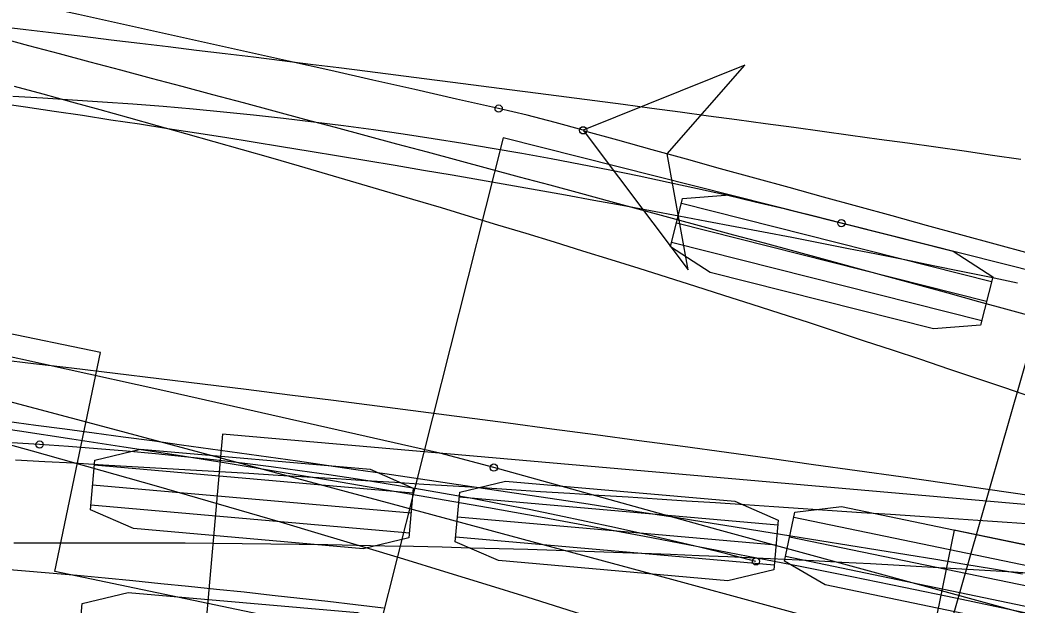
# Model space of a CAD drawing. Extents: x -14 to 1565148, y -25 to 642856.
# Drawn here: x 1565026.7 to 1565038.13, y 636519.1 to 636525.81 of the extents above; entities that cross this region are included whole.
import ezdxf

# ---------------------------------------------------------------- set-up
doc = ezdxf.new("R2010")
doc.units = 0
for name, color, linetype in [('DR_P_Headwall', 7, 'Continuous'), ('GE_P_Alignment_100_Stations', 7, 'Continuous'), ('MT_P_Work_Area', 7, 'Continuous'), ('PM_P_Edge_Line', 7, 'Continuous'), ('TR_Turning_Path27', 7, 'Continuous'), ('TR_Turning_Path28', 7, 'Continuous'), ('TR_Turning_Path29', 7, 'Continuous')]:
    doc.layers.add(name, color=color, linetype=linetype)

msp = doc.modelspace()

# ---------------------------------------------------------------- linework, layer by layer
at = {"layer": 'DR_P_Headwall'}
msp.add_line((1565038.469, 636522.731), (1565036.541, 636516.001), dxfattribs=at)
msp.add_lwpolyline([(1565026.435, 636524.863), (1565026.762, 636524.815), (1565027.088, 636524.767), (1565027.415, 636524.719), (1565027.741, 636524.669), (1565028.067, 636524.62), (1565028.393, 636524.569), (1565028.72, 636524.518), (1565029.046, 636524.467), (1565029.372, 636524.415), (1565029.697, 636524.362), (1565030.023, 636524.309), (1565030.349, 636524.255), (1565030.674, 636524.201), (1565031, 636524.146), (1565031.325, 636524.091), (1565031.651, 636524.035), (1565031.976, 636523.978), (1565032.301, 636523.921), (1565032.626, 636523.864), (1565032.951, 636523.806), (1565033.276, 636523.747), (1565033.601, 636523.688), (1565033.925, 636523.628), (1565034.25, 636523.568), (1565034.574, 636523.507), (1565034.899, 636523.445), (1565035.223, 636523.383), (1565035.547, 636523.321), (1565035.871, 636523.257), (1565036.195, 636523.194), (1565036.519, 636523.13), (1565036.843, 636523.065), (1565037.166, 636522.999), (1565037.49, 636522.933), (1565037.813, 636522.867), (1565038.136, 636522.8)], dxfattribs=at)
msp.add_arc((1564998.655, 636332.944), 190.231, 77.32682, 100.64576, dxfattribs=at)
at = {"layer": 'GE_P_Alignment_100_Stations'}
for points in [[(1565032.131, 636520.68), (1565031.511, 636520.846), (1565028.303, 636521.572), (1565025.076, 636522.283), (1565021.845, 636522.976), (1565018.611, 636523.653), (1565015.373, 636524.312), (1565012.132, 636524.955), (1565008.887, 636525.581), (1565005.639, 636526.19), (1565002.388, 636526.782), (1565000.436, 636527.13)], [(1565053.339, 636514.06), (1565050.158, 636514.967), (1565046.964, 636515.866), (1565043.768, 636516.759), (1565040.57, 636517.644), (1565037.371, 636518.524), (1565034.17, 636519.396), (1565030.967, 636520.262), (1565027.762, 636521.121), (1565024.555, 636521.974), (1565021.347, 636522.82), (1565018.137, 636523.659), (1565014.925, 636524.492), (1565011.711, 636525.318), (1565008.496, 636526.137), (1565008.174, 636526.219)], [(1565033.155, 636524.547), (1565034.358, 636522.949), (1565034.118, 636524.279), (1565035.009, 636525.295), (1565033.155, 636524.547)], [(1565033.155, 636524.547), (1565032.833, 636524.636), (1565032.511, 636524.719), (1565032.186, 636524.796)], [(1565083.222, 636507.646), (1565079.958, 636508.405), (1565076.712, 636509.174), (1565073.467, 636509.953), (1565070.225, 636510.74), (1565066.985, 636511.535), (1565063.747, 636512.34), (1565060.511, 636513.153), (1565057.277, 636513.974), (1565054.045, 636514.805), (1565050.816, 636515.644), (1565047.589, 636516.491), (1565044.364, 636517.348), (1565041.141, 636518.213), (1565037.921, 636519.086), (1565034.703, 636519.968), (1565032.131, 636520.68)], [(1565030.865, 636519.07), (1565030.546, 636519.108), (1565030.227, 636519.144), (1565029.907, 636519.18), (1565029.588, 636519.215), (1565029.269, 636519.25), (1565028.95, 636519.284), (1565028.63, 636519.316), (1565028.311, 636519.349), (1565027.992, 636519.38), (1565027.673, 636519.411), (1565027.353, 636519.441), (1565027.034, 636519.47), (1565026.715, 636519.498), (1565026.396, 636519.525)]]:
    msp.add_lwpolyline(points, dxfattribs=at)
msp.add_lwpolyline([(1565033.155, 636524.547), (1565034.358, 636522.949), (1565034.118, 636524.279), (1565035.009, 636525.295)], close=True, dxfattribs=at)
for centre in [(1565032.186, 636524.796), (1565032.186, 636524.796), (1565033.155, 636524.547), (1565033.155, 636524.547), (1565032.131, 636520.68), (1565032.131, 636520.68)]:
    msp.add_circle(centre, 0.0417, dxfattribs=at)
for centre, radius, start, end in [((1564890.243, 635901.897), 638.867, 77.162952, 79.996137), ((1564614.651, 634973.928), 1605.395, 74.111231, 75.773222), ((1565365.694, 637720.982), 1241.789, 254.467176, 256.876425)]:
    msp.add_arc(centre, radius, start, end, dxfattribs=at)
at = {"layer": 'MT_P_Work_Area'}
for p, q in [((1565027.62, 636522), (1565020.277, 636523.528)), ((1565027.097, 636519.487), (1565027.62, 636522)), ((1565035.569, 636520.113), (1565039.159, 636519.366)), ((1565037.41, 636519.964), (1565035.781, 636512.131)), ((1565072.656, 636512.633), (1565037.41, 636519.964)), ((1565035.522, 636519.888), (1565039.112, 636519.142)), ((1565035.476, 636519.664), (1565039.065, 636518.917)), ((1565036.888, 636517.451), (1565027.097, 636519.487))]:
    msp.add_line(p, q, dxfattribs=at)
msp.add_lwpolyline([(1565038.192, 636519.459), (1565037.861, 636519.515), (1565037.529, 636519.57), (1565037.197, 636519.625), (1565036.865, 636519.68), (1565036.533, 636519.734), (1565036.201, 636519.788), (1565035.869, 636519.842), (1565035.537, 636519.895), (1565035.205, 636519.948), (1565034.873, 636520.001), (1565034.54, 636520.054), (1565034.208, 636520.106), (1565033.876, 636520.157), (1565033.543, 636520.209), (1565033.211, 636520.26), (1565032.878, 636520.311), (1565032.545, 636520.361), (1565032.212, 636520.411), (1565031.88, 636520.461), (1565031.547, 636520.51), (1565031.214, 636520.559), (1565030.881, 636520.608), (1565030.548, 636520.656), (1565030.214, 636520.704), (1565029.881, 636520.752), (1565029.548, 636520.799), (1565029.215, 636520.846), (1565028.881, 636520.893), (1565028.548, 636520.939), (1565028.214, 636520.985), (1565027.881, 636521.03), (1565027.547, 636521.075), (1565027.213, 636521.12), (1565026.879, 636521.164), (1565026.546, 636521.208)], dxfattribs=at)
msp.add_lwpolyline([(1565035.464, 636519.608), (1565035.58, 636520.168), (1565036.118, 636520.233), (1565038.703, 636519.695), (1565039.17, 636519.422), (1565039.054, 636518.862), (1565038.516, 636518.798), (1565035.931, 636519.335)], close=True, dxfattribs=at)
at = {"layer": 'PM_P_Edge_Line'}
msp.add_lwpolyline([(1565026.439, 636525.74), (1565026.765, 636525.702), (1565027.091, 636525.663), (1565027.418, 636525.625), (1565027.744, 636525.586), (1565028.071, 636525.547), (1565028.397, 636525.507), (1565028.723, 636525.468), (1565029.05, 636525.428), (1565029.376, 636525.388), (1565029.702, 636525.348), (1565030.028, 636525.307), (1565030.354, 636525.266), (1565030.681, 636525.225), (1565031.007, 636525.184), (1565031.333, 636525.143), (1565031.659, 636525.101), (1565031.985, 636525.059), (1565032.311, 636525.017), (1565032.637, 636524.974), (1565032.963, 636524.932), (1565033.289, 636524.889), (1565033.615, 636524.846), (1565033.941, 636524.802), (1565034.266, 636524.759), (1565034.592, 636524.715), (1565034.918, 636524.671), (1565035.244, 636524.627), (1565035.57, 636524.582), (1565035.895, 636524.537), (1565036.221, 636524.492), (1565036.547, 636524.447), (1565036.872, 636524.402), (1565037.198, 636524.356), (1565037.523, 636524.31), (1565037.849, 636524.264), (1565038.174, 636524.217)], dxfattribs=at)
msp.add_arc((1564974.513, 636082.407), 442.57, 79.68783, 88.0519, dxfattribs=at)
at = {"layer": 'TR_Turning_Path27'}
msp.add_lwpolyline([(1565026.632, 636525.053), (1565026.96, 636524.964), (1565027.287, 636524.875), (1565027.614, 636524.785), (1565027.941, 636524.695), (1565028.267, 636524.604), (1565028.594, 636524.512), (1565028.92, 636524.42), (1565029.246, 636524.327), (1565029.572, 636524.234), (1565029.898, 636524.14), (1565030.224, 636524.045), (1565030.549, 636523.95), (1565030.874, 636523.854), (1565031.2, 636523.757), (1565031.525, 636523.661), (1565031.849, 636523.563), (1565032.174, 636523.465), (1565032.498, 636523.366), (1565032.823, 636523.267), (1565033.147, 636523.167), (1565033.471, 636523.066), (1565033.794, 636522.965), (1565034.118, 636522.863), (1565034.441, 636522.761), (1565034.764, 636522.658), (1565035.087, 636522.555), (1565035.41, 636522.451), (1565035.733, 636522.346), (1565036.055, 636522.241), (1565036.377, 636522.135), (1565036.699, 636522.029), (1565037.021, 636521.922), (1565037.343, 636521.814), (1565037.664, 636521.706), (1565037.985, 636521.598), (1565038.306, 636521.488)], dxfattribs=at)
msp.add_arc((1564977.942, 636344.712), 182.816, 70.31624, 80.19793, dxfattribs=at)
at = {"layer": 'TR_Turning_Path28'}
for p, q in [((1565029.02, 636521.062), (1565028.648, 636516.828)), ((1565076.765, 636516.872), (1565029.02, 636521.062)), ((1565027.55, 636520.71), (1565031.202, 636520.389)), ((1565027.53, 636520.481), (1565031.182, 636520.161)), ((1565027.51, 636520.253), (1565031.162, 636519.933)), ((1565031.734, 636520.343), (1565035.386, 636520.022)), ((1565031.714, 636520.114), (1565035.366, 636519.794)), ((1565031.694, 636519.886), (1565035.346, 636519.566))]:
    msp.add_line(p, q, dxfattribs=at)
for points in [[(1565027.505, 636520.197), (1565027.555, 636520.766), (1565028.081, 636520.893), (1565030.711, 636520.662), (1565031.207, 636520.446), (1565031.157, 636519.876), (1565030.631, 636519.749), (1565028.001, 636519.98)], [(1565031.689, 636519.829), (1565031.739, 636520.399), (1565032.265, 636520.526), (1565034.895, 636520.295), (1565035.391, 636520.079), (1565035.341, 636519.509), (1565034.815, 636519.382), (1565032.185, 636519.613)], [(1565027.361, 636518.553), (1565027.411, 636519.123), (1565027.937, 636519.249), (1565030.567, 636519.019), (1565031.063, 636518.802), (1565031.013, 636518.232), (1565030.487, 636518.106), (1565027.857, 636518.336)]]:
    msp.add_lwpolyline(points, close=True, dxfattribs=at)
msp.add_lwpolyline([(1565038.349, 636520.026), (1565038.015, 636520.049), (1565037.681, 636520.072), (1565037.347, 636520.095), (1565037.013, 636520.118), (1565036.678, 636520.141), (1565036.344, 636520.163), (1565036.01, 636520.186), (1565035.676, 636520.208), (1565035.341, 636520.231), (1565035.007, 636520.253), (1565034.673, 636520.275), (1565034.339, 636520.297), (1565034.004, 636520.318), (1565033.67, 636520.34), (1565033.336, 636520.362), (1565033.001, 636520.383), (1565032.667, 636520.404), (1565032.333, 636520.426), (1565031.998, 636520.447), (1565031.664, 636520.468), (1565031.329, 636520.488), (1565030.995, 636520.509), (1565030.66, 636520.53), (1565030.326, 636520.55), (1565029.992, 636520.57), (1565029.657, 636520.591), (1565029.323, 636520.611), (1565028.988, 636520.631), (1565028.654, 636520.651), (1565028.319, 636520.67), (1565027.985, 636520.69), (1565027.65, 636520.709), (1565027.315, 636520.729), (1565026.981, 636520.748), (1565026.646, 636520.767)], dxfattribs=at)
at = {"layer": 'TR_Turning_Path29'}
for p, q in [((1565032.236, 636524.462), (1565030.278, 636516.705)), ((1565046.78, 636520.791), (1565032.236, 636524.462)), ((1565034.281, 636523.71), (1565037.836, 636522.812)), ((1565034.225, 636523.487), (1565037.78, 636522.59)), ((1565034.169, 636523.265), (1565037.724, 636522.368))]:
    msp.add_line(p, q, dxfattribs=at)
for points in [[(1565036.115, 636523.483), (1565035.789, 636523.565), (1565035.459, 636523.646), (1565035.128, 636523.725), (1565034.797, 636523.802), (1565034.465, 636523.877), (1565034.131, 636523.95), (1565033.797, 636524.02), (1565033.462, 636524.089), (1565033.126, 636524.155), (1565032.789, 636524.219), (1565032.452, 636524.28), (1565032.113, 636524.339), (1565031.774, 636524.396), (1565031.434, 636524.45), (1565031.093, 636524.502), (1565030.751, 636524.551), (1565030.408, 636524.597), (1565030.065, 636524.641), (1565029.721, 636524.682), (1565029.376, 636524.721), (1565029.031, 636524.757), (1565028.685, 636524.79), (1565028.338, 636524.82), (1565027.991, 636524.847), (1565027.644, 636524.871), (1565027.302, 636524.894), (1565026.959, 636524.916), (1565026.616, 636524.936)], [(1565035.136, 636519.605), (1565034.812, 636519.686), (1565034.489, 636519.766), (1565034.165, 636519.843), (1565033.84, 636519.919), (1565033.515, 636519.992), (1565033.189, 636520.063), (1565032.863, 636520.132), (1565032.536, 636520.198), (1565032.209, 636520.262), (1565031.881, 636520.324), (1565031.554, 636520.384), (1565031.225, 636520.441), (1565030.896, 636520.495), (1565030.567, 636520.547), (1565030.237, 636520.597), (1565029.907, 636520.644), (1565029.577, 636520.688), (1565029.246, 636520.73), (1565028.915, 636520.769), (1565028.584, 636520.805), (1565028.252, 636520.839), (1565027.92, 636520.87), (1565027.588, 636520.897), (1565027.256, 636520.922), (1565026.923, 636520.944)], [(1565038.414, 636519.46), (1565038.087, 636519.481), (1565037.759, 636519.501), (1565037.432, 636519.521), (1565037.104, 636519.54), (1565036.777, 636519.558), (1565036.449, 636519.576), (1565036.122, 636519.593), (1565035.794, 636519.61), (1565035.467, 636519.625), (1565035.139, 636519.641), (1565034.812, 636519.655), (1565034.484, 636519.669), (1565034.157, 636519.683), (1565033.829, 636519.695), (1565033.502, 636519.707), (1565033.174, 636519.719), (1565032.847, 636519.73), (1565032.52, 636519.74), (1565032.192, 636519.749), (1565031.865, 636519.758), (1565031.537, 636519.767), (1565031.21, 636519.774), (1565030.882, 636519.781), (1565030.555, 636519.787), (1565030.228, 636519.793), (1565029.9, 636519.798), (1565029.573, 636519.802), (1565029.246, 636519.806), (1565028.918, 636519.809), (1565028.591, 636519.812), (1565028.264, 636519.813), (1565027.937, 636519.814), (1565027.609, 636519.815), (1565027.282, 636519.815), (1565026.955, 636519.814), (1565026.628, 636519.812)]]:
    msp.add_lwpolyline(points, dxfattribs=at)
msp.add_lwpolyline([(1565034.155, 636523.21), (1565034.295, 636523.765), (1565034.835, 636523.806), (1565037.395, 636523.16), (1565037.85, 636522.867), (1565037.71, 636522.313), (1565037.17, 636522.271), (1565034.61, 636522.917)], close=True, dxfattribs=at)
for centre in [(1565036.115, 636523.483), (1565026.923, 636520.944), (1565026.923, 636520.944), (1565035.136, 636519.605)]:
    msp.add_circle(centre, 0.0417, dxfattribs=at)
msp.add_arc((1565018.671, 636391.904), 129.304, 86.34072, 118.81406, dxfattribs=at)

doc.saveas('drawing.dxf')
